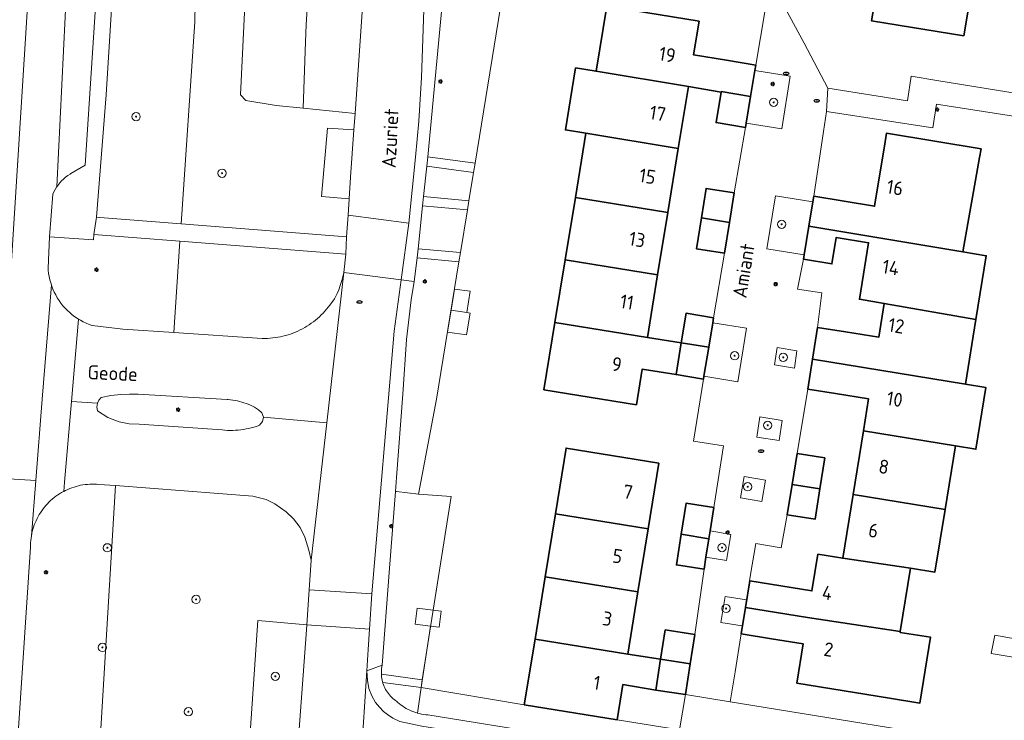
# Model space of a CAD drawing. Header units: metres. Extents: x 152610 to 160096, y 456114 to 462495.
# Tile 575 of 656: x 158464 to 158559, y 460666 to 460733. Entities that reach past the tile are written whole.
import ezdxf
from ezdxf.enums import TextEntityAlignment as Align

# ---------------------------------------------------------------- set-up
doc = ezdxf.new("R2010")
doc.units = ezdxf.units.M
doc.header["$LTSCALE"] = 0.5
doc.layers.get('0').update_dxf_attribs({"linetype": 'CONTINUOUS'})
for name, color, linetype, lineweight in [('B-PV-GR-BEPLANTING_CULTUUR_BOSPLANTSOEN-GV', 251, 'CONTINUOUS', 18), ('B-PV-GR-BEPLANTING_CULTUUR_HEESTERS-GV', 251, 'CONTINUOUS', 18), ('B-PV-GR-BOOM-S', 251, 'CONTINUOUS', 25), ('B-PV-IE-MEUBILAIR-S', 251, 'CONTINUOUS', 25), ('B-PV-OG-BEBOUWING-GV', 6, 'CONTINUOUS', 35), ('B-PV-OG-BEBOUWING-T18', 1, 'CONTINUOUS', 18), ('B-PV-OG-BEBOUWING_SCHUUR-GV', 251, 'CONTINUOUS', 18), ('B-PV-OG-TERREIN_BEGROEID-GV', 251, 'CONTINUOUS', 18), ('B-PV-OG-TOPOGRAFIE-T18', 1, 'CONTINUOUS', 18), ('B-PV-VH-GESLOTENVERHARDING_ASFALT-GV', 251, 'CONTINUOUS', 18), ('B-PV-VH-OPENVERHARDING_BETONSTRAATSTEEN-GV', 251, 'CONTINUOUS', 18), ('B-PV-VH-OPENVERHARDING_TEGEL-GV', 251, 'CONTINUOUS', 18)]:
    doc.layers.add(name, color=color, linetype=linetype, lineweight=lineweight)
doc.styles.add('NLCS-ISO', font='NLCS-ISO.ttf')
doc.styles.add('NLCS-ISO-M750-T18', font='NLCS-ISO.ttf', dxfattribs={"height": 1.35})

# ---------------------------------------------------------------- blocks, each defined once
blk = doc.blocks.new('SIE-MEUBILAIR_PAAL_LICHTMAST-SO')
for points in [[(-0.62, 0), (-1, 0)], [(-0.71, 0.71), (-0.44, 0.44)], [(0, 1), (0, 0.62)], [(0.44, 0.44), (0.71, 0.71)], [(1, 0), (0.62, 0)], [(-0.71, -0.71), (-0.44, -0.44)], [(0, -0.62), (0, -1)], [(0.44, -0.44), (0.71, -0.71)]]:
    blk.add_lwpolyline(points)
blk.add_circle((0, 0), 0.5)
blk = doc.blocks.new('SIE-MEUBILAIR_PUT_RIOOLPUT-SO')
blk.add_ellipse((0, 0), major_axis=(1.25, 0), ratio=0.54)
at = {"style": 'NLCS-ISO'}
blk.add_text('ri', height=0.75, dxfattribs=at).set_placement((-0.04, 0.07), align=Align.MIDDLE_CENTER)
blk = doc.blocks.new('SGR-BOOM_GBKN-SO')
at = {"linetype": 'ByBlock', "lineweight": 18}
h = blk.add_hatch(color=0, dxfattribs=at)
h.dxf.hatch_style = 1
edge = h.paths.add_edge_path()
edge.add_arc((0, 0), 0.25, 0, 360)
at = {"color": 0, "linetype": 'ByBlock', "lineweight": 18}
for radius in [2, 0.25]:
    blk.add_circle((0, 0), radius, dxfattribs=at)
at = {"color": 0, "linetype": 'ByBlock', "lineweight": 18, "style": 'NLCS-ISO'}
blk.add_attdef('SOORT', (2.5, 0), '', height=1.5, dxfattribs=at)

msp = doc.modelspace()

# ---------------------------------------------------------------- linework, layer by layer
at = {"layer": 'B-PV-GR-BEPLANTING_CULTUUR_BOSPLANTSOEN-GV', "flags": 128}
for points in [[(158496.001, 460724.267), (158496.776, 460735.516), (158496.811, 460744.106), (158496.82, 460748.263), (158496.696, 460752.066), (158496.363, 460759.926), (158492.148, 460759.924), (158492.146, 460759.751), (158492.113, 460753.271), (158491.979, 460750.649), (158491.928, 460749.315), (158491.811, 460746.196), (158491.692, 460743.059), (158491.69, 460743.008), (158491.587, 460740.279), (158491.527, 460738.731), (158491.505, 460738.167), (158491.449, 460736.729), (158491.366, 460734.614), (158491.339, 460733.913), (158491.297, 460732.838), (158491.233, 460731.193), (158490.982, 460724.78)], [(158510.665, 460738.35), (158510.839, 460739.256), (158504.88, 460739.674), (158504.507, 460735.853), (158503.025, 460720.106), (158507.588, 460719.48)], [(158512.346, 460667.19), (158502.375, 460668.859), (158502.021, 460666.389), (158502.046, 460666.381), (158502.238, 460666.332), (158502.431, 460666.291), (158502.626, 460666.257), (158502.822, 460666.231), (158503.019, 460666.213), (158503.039, 460666.212), (158526.915, 460662.348), (158527.323, 460664.768), (158521.304, 460665.731)]]:
    msp.add_lwpolyline(points, close=True, dxfattribs=at)
msp.add_lwpolyline([(158480.445, 460565.302), (158482.218, 460576.259), (158485.571, 460596.919), (158486.406, 460603.213), (158486.887, 460608.375), (158487.269, 460613.671), (158487.501, 460616.884), (158488.372, 460630.996), (158489.702, 460652.648), (158491.283, 460673.965), (158491.347, 460674.895), (158486.63, 460675.322), (158485.192, 460654.545), (158484.187, 460635.689), (158482.669, 460614.401), (158480.201, 460593.606), (158475.765, 460557.463)], dxfattribs=at)
at = {"layer": 'B-PV-GR-BEPLANTING_CULTUUR_HEESTERS-GV', "flags": 128}
for points in [[(158537.993, 460727.898), (158534.604, 460728.433), (158534.185, 460725.929), (158533.752, 460723.342), (158537.188, 460722.799)], [(158502.93, 460719.21), (158502.607, 460716.256), (158506.996, 460715.852), (158507.443, 460718.591)], [(158540.207, 460715.753), (158536.59, 460716.342), (158535.756, 460711.214), (158539.363, 460710.629), (158539.817, 460713.386)], [(158506.182, 460710.858), (158506.851, 460714.963), (158502.524, 460715.361), (158502.089, 460711.229)], [(158502.124, 460687.524), (158503.87, 460696.682), (158506.037, 460709.968), (158501.994, 460710.334), (158501.725, 460708.055), (158501.434, 460706.275), (158500.967, 460702.46), (158500.606, 460697.166), (158500, 460689.135), (158499.898, 460687.781), (158500, 460687.769)], [(158533.805, 460703.552), (158530.532, 460704.078), (158530.144, 460701.706), (158529.684, 460698.904), (158532.971, 460698.373)], [(158538.649, 460701.377), (158536.745, 460701.679), (158536.505, 460700.008), (158538.411, 460699.707)], [(158537.225, 460694.639), (158535.071, 460694.984), (158534.798, 460693.039), (158536.953, 460692.693)], [(158535.622, 460688.874), (158533.56, 460689.224), (158533.209, 460687.163), (158535.272, 460686.811)], [(158502.124, 460687.524), (158500, 460687.769), (158499.898, 460687.781), (158499.307, 460679.952), (158498.633, 460671.019), (158498.599, 460670.861), (158498.573, 460670.701), (158498.556, 460670.541), (158498.546, 460670.379), (158498.544, 460670.217), (158498.547, 460670.138), (158502.493, 460669.61), (158503.325, 460674.91), (158505.272, 460687.314)], [(158532.28, 460683.628), (158530.275, 460683.969), (158530.158, 460683.218), (158529.88, 460681.45), (158531.853, 460681.114)], [(158533.788, 460677.31), (158531.731, 460677.652), (158531.313, 460675.143), (158533.389, 460674.799)], [(158502.375, 460668.859), (158498.673, 460669.354), (158498.699, 460669.263), (158498.752, 460669.11), (158498.813, 460668.96), (158498.881, 460668.814), (158498.956, 460668.67), (158499.038, 460668.531), (158499.127, 460668.396), (158499.222, 460668.266), (158499.324, 460668.14), (158499.432, 460668.019), (158499.545, 460667.904), (158499.665, 460667.795), (158499.789, 460667.692), (158499.919, 460667.595), (158500, 460667.539), (158500.146, 460667.406), (158500.298, 460667.279), (158500.455, 460667.158), (158500.616, 460667.044), (158500.782, 460666.936), (158500.953, 460666.835), (158501.127, 460666.742), (158501.304, 460666.655), (158501.486, 460666.575), (158501.67, 460666.503), (158501.857, 460666.438), (158502.021, 460666.389)]]:
    msp.add_lwpolyline(points, close=True, dxfattribs=at)
at = {"layer": 'B-PV-OG-BEBOUWING-GV', "flags": 128}
for points in [[(158546.922, 460739.508), (158543.433, 460740.082), (158542.857, 460736.586), (158546.335, 460736.014), (158545.865, 460733.221), (158554.765, 460731.789), (158555.314, 460735.041), (158558.637, 460734.514), (158561.363, 460734.082), (158561.834, 460737.052), (158559.111, 460737.5), (158559.195, 460738.032), (158555.906, 460738.553), (158555.82, 460738.042)], [(158529.219, 460733.192), (158520.295, 460734.65), (158519.265, 460728.353), (158528.191, 460726.903), (158528.188, 460726.883), (158531.35, 460726.355), (158531.356, 460726.389), (158534.185, 460725.929), (158534.604, 460728.433), (158534.69, 460728.949), (158531.863, 460729.422), (158528.688, 460729.941)], [(158519.265, 460728.353), (158517.29, 460728.674), (158516.315, 460722.692), (158518.288, 460722.367), (158527.21, 460720.896), (158528.188, 460726.883), (158528.191, 460726.903)], [(158534.185, 460725.929), (158531.356, 460726.389), (158531.35, 460726.355), (158530.855, 460723.396), (158533.682, 460722.924), (158533.752, 460723.342)], [(158556.446, 460720.88), (158547.297, 460722.369), (158547.163, 460721.548), (158546.151, 460715.332), (158540.297, 460716.297), (158540.207, 460715.753), (158539.817, 460713.386), (158554.676, 460710.927), (158556.297, 460720.042)], [(158527.21, 460720.896), (158518.288, 460722.367), (158517.276, 460716.174), (158526.202, 460714.729)], [(158532.608, 460716.616), (158529.892, 460717.054), (158529.433, 460714.206), (158532.148, 460713.767)], [(158526.202, 460714.729), (158517.276, 460716.174), (158516.289, 460710.139), (158525.215, 460708.688)], [(158532.148, 460713.767), (158529.433, 460714.206), (158528.951, 460711.219), (158531.667, 460710.781)], [(158554.676, 460710.927), (158539.817, 460713.386), (158539.363, 460710.629), (158539.295, 460710.216), (158542.042, 460709.763), (158542.463, 460712.319), (158545.577, 460711.805), (158544.688, 460706.342), (158547.086, 460705.951), (158555.943, 460704.4), (158556.943, 460710.552)], [(158525.215, 460708.688), (158516.289, 460710.139), (158515.301, 460704.094), (158524.229, 460702.658)], [(158555.943, 460704.4), (158547.086, 460705.951), (158546.554, 460702.681), (158543.35, 460703.192), (158540.653, 460703.622), (158540.167, 460700.574), (158554.929, 460698.148)], [(158530.611, 460704.559), (158527.961, 460704.993), (158527.492, 460702.133), (158530.144, 460701.706), (158530.532, 460704.078)], [(158524.229, 460702.658), (158515.301, 460704.094), (158514.241, 460697.61), (158523.166, 460696.151), (158523.729, 460699.599), (158526.99, 460699.066), (158527.492, 460702.133)], [(158530.144, 460701.706), (158527.492, 460702.133), (158526.99, 460699.066), (158529.64, 460698.632), (158529.684, 460698.904)], [(158554.929, 460698.148), (158540.167, 460700.574), (158539.703, 460697.666), (158542.4, 460697.236), (158545.583, 460696.718), (158545.084, 460693.651), (158553.958, 460692.194), (158555.932, 460691.869), (158556.898, 460697.824)], [(158553.958, 460692.194), (158545.084, 460693.651), (158544.082, 460687.504), (158552.958, 460686.055)], [(158525.338, 460690.509), (158516.38, 460691.967), (158515.348, 460685.627), (158524.306, 460684.17)], [(158541.361, 460691.035), (158538.685, 460691.464), (158538.203, 460688.464), (158540.878, 460688.027)], [(158540.878, 460688.027), (158538.203, 460688.464), (158537.733, 460685.537), (158540.409, 460685.108)], [(158552.958, 460686.055), (158544.082, 460687.504), (158543.078, 460681.336), (158549.636, 460680.368), (158551.97, 460679.988)], [(158530.63, 460686.224), (158527.956, 460686.644), (158527.486, 460683.653), (158530.158, 460683.218), (158530.275, 460683.969)], [(158524.306, 460684.17), (158515.348, 460685.627), (158514.355, 460679.528), (158523.319, 460678.108)], [(158530.158, 460683.218), (158527.486, 460683.653), (158527.02, 460680.689), (158529.694, 460680.269), (158529.88, 460681.45)], [(158543.078, 460681.336), (158540.682, 460681.726), (158540.105, 460678.181), (158534.124, 460679.154), (158533.707, 460676.598), (158539.689, 460675.624), (158548.635, 460674.28), (158549.636, 460680.368)], [(158523.319, 460678.108), (158514.355, 460679.528), (158513.378, 460673.527), (158522.339, 460672.091)], [(158539.689, 460675.624), (158533.707, 460676.598), (158533.291, 460674.042), (158536.203, 460673.568), (158539.273, 460673.068), (158538.654, 460669.268), (158547.592, 460667.813), (158550.523, 460667.336), (158551.56, 460673.702), (158548.618, 460674.181), (158548.635, 460674.28)], [(158528.79, 460673.985), (158525.944, 460674.423), (158525.507, 460671.583), (158528.35, 460671.127)], [(158513.378, 460673.527), (158512.346, 460667.19), (158521.304, 460665.731), (158521.858, 460669.136), (158525.051, 460668.616), (158525.507, 460671.583), (158522.339, 460672.091)], [(158528.35, 460671.127), (158525.507, 460671.583), (158525.051, 460668.616), (158527.897, 460668.18)]]:
    msp.add_lwpolyline(points, close=True, dxfattribs=at)
at = {"layer": 'B-PV-OG-BEBOUWING_SCHUUR-GV', "flags": 128}
for points in [[(158505.277, 460705.307), (158506.791, 460705.06), (158507.117, 460707.122), (158505.604, 460707.318)], [(158506.791, 460705.06), (158505.277, 460705.307), (158504.926, 460703.155), (158506.779, 460702.915), (158507.103, 460705.001)], [(158503.304, 460674.775), (158501.804, 460674.957), (158501.992, 460676.509), (158503.546, 460676.32), (158505.272, 460687.314), (158502.124, 460687.524), (158500, 460687.769), (158499.898, 460687.781), (158499.307, 460679.952), (158498.633, 460671.019), (158498.599, 460670.861), (158498.573, 460670.701), (158498.556, 460670.541), (158498.546, 460670.379), (158498.544, 460670.217), (158498.55, 460670.056), (158498.564, 460669.895), (158498.586, 460669.734), (158498.616, 460669.576), (158498.654, 460669.418), (158498.699, 460669.263), (158498.752, 460669.11), (158498.813, 460668.96), (158498.881, 460668.814), (158498.956, 460668.67), (158499.038, 460668.531), (158499.127, 460668.396), (158499.222, 460668.266), (158499.324, 460668.14), (158499.432, 460668.019), (158499.545, 460667.904), (158499.665, 460667.795), (158499.789, 460667.692), (158499.919, 460667.595), (158500, 460667.539), (158500.146, 460667.406), (158500.298, 460667.279), (158500.455, 460667.158), (158500.616, 460667.044), (158500.782, 460666.936), (158500.953, 460666.835), (158501.127, 460666.742), (158501.304, 460666.655), (158501.486, 460666.575), (158501.67, 460666.503), (158501.857, 460666.438), (158502.021, 460666.389), (158502.375, 460668.859)], [(158503.304, 460674.775), (158504.114, 460674.677), (158504.303, 460676.229), (158503.546, 460676.32), (158501.992, 460676.509), (158501.804, 460674.957)], [(158560.993, 460673.321), (158557.75, 460673.904), (158557.399, 460672.151), (158560.686, 460671.609), (158560.796, 460672.283)]]:
    msp.add_lwpolyline(points, close=True, dxfattribs=at)
at = {"layer": 'B-PV-OG-TERREIN_BEGROEID-GV', "flags": 128}
for points in [[(158480.666, 460777.999), (158481.406, 460780.184), (158479.878, 460778.252), (158474.432, 460771.82), (158474.549, 460769.089), (158473.9, 460756.458), (158473.114, 460744.224), (158471.983, 460726.09), (158471.049, 460714.279), (158471.368, 460714.254), (158479.212, 460713.633), (158480.532, 460733.124), (158480.875, 460750.92), (158480.307, 460770.337)], [(158479.098, 460711.947), (158470.8, 460712.598), (158470.755, 460712.073), (158466.521, 460712.372), (158466.377, 460709.35), (158466.391, 460709.155), (158466.427, 460708.843), (158466.478, 460708.533), (158466.545, 460708.226), (158466.627, 460707.922), (158466.693, 460707.722), (158466.725, 460707.624), (158466.838, 460707.33), (158466.966, 460707.043), (158467.108, 460706.763), (158467.264, 460706.49), (158467.433, 460706.225), (158467.617, 460705.97), (158467.812, 460705.724), (158468.02, 460705.489), (158468.24, 460705.264), (158468.471, 460705.051), (158468.712, 460704.85), (158468.964, 460704.661), (158469.224, 460704.485), (158469.314, 460704.431), (158469.494, 460704.323), (158469.771, 460704.175), (158470.055, 460704.041), (158470.345, 460703.922), (158470.642, 460703.818), (158473.589, 460703.444), (158478.5, 460703.121)], [(158479.098, 460711.947), (158478.5, 460703.121), (158487.053, 460702.558), (158487.305, 460702.558), (158487.556, 460702.565), (158487.808, 460702.581), (158488.058, 460702.604), (158488.308, 460702.636), (158488.556, 460702.675), (158488.804, 460702.723), (158489.049, 460702.778), (158489.293, 460702.841), (158489.534, 460702.911), (158489.774, 460702.99), (158490.01, 460703.075), (158490.244, 460703.169), (158490.475, 460703.269), (158490.702, 460703.377), (158490.926, 460703.492), (158491.146, 460703.615), (158491.362, 460703.744), (158491.574, 460703.88), (158491.781, 460704.022), (158491.984, 460704.171), (158492.182, 460704.327), (158492.375, 460704.488), (158492.562, 460704.656), (158492.745, 460704.83), (158492.921, 460705.009), (158493.092, 460705.194), (158493.257, 460705.384), (158493.416, 460705.58), (158493.568, 460705.78), (158494.007, 460706.377), (158494.269, 460706.902), (158494.444, 460707.258), (158494.582, 460707.685), (158494.728, 460708.169), (158494.928, 460708.934), (158495.107, 460710.692)], [(158484.187, 460635.689), (158485.192, 460654.545), (158486.63, 460675.322), (158491.347, 460674.895), (158491.58, 460678.301), (158491.775, 460681.159), (158491.557, 460682.103), (158491.142, 460683.367), (158490.697, 460684.297), (158490.058, 460685.155), (158489.368, 460685.818), (158488.272, 460686.599), (158487.414, 460687.018), (158486.14, 460687.34), (158472.887, 460688.375), (158468.562, 460616.813), (158471.903, 460626.278), (158474.973, 460631.834)]]:
    msp.add_lwpolyline(points, close=True, dxfattribs=at)
for points in [[(158480.875, 460750.92), (158480.532, 460733.124), (158479.212, 460713.633), (158495.181, 460712.367), (158495.326, 460714.48), (158495.434, 460716.041), (158492.779, 460716.252), (158493.332, 460722.854), (158495.893, 460722.702), (158496.001, 460724.267), (158490.982, 460724.78), (158488.383, 460725.045), (158485.452, 460725.541), (158484.949, 460726.091), (158486.588, 460759.934)], [(158486.588, 460759.934), (158484.949, 460726.091), (158485.452, 460725.541), (158488.383, 460725.045), (158490.982, 460724.78), (158491.233, 460731.193), (158491.297, 460732.838), (158491.339, 460733.913)], [(158468.562, 460616.813), (158472.887, 460688.375), (158471.264, 460688.47), (158471.045, 460688.487), (158470.826, 460688.495), (158470.606, 460688.496), (158470.387, 460688.489), (158470.168, 460688.474), (158469.95, 460688.451), (158469.733, 460688.419), (158469.517, 460688.38), (158469.302, 460688.334), (158469.09, 460688.279), (158468.879, 460688.216), (158468.671, 460688.146), (158468.466, 460688.069), (158468.264, 460687.984), (158468.064, 460687.892), (158467.878, 460687.797), (158467.869, 460687.792), (158467.677, 460687.686), (158467.489, 460687.572), (158467.305, 460687.452), (158467.126, 460687.325), (158466.952, 460687.192), (158466.782, 460687.052), (158466.618, 460686.907), (158466.459, 460686.755), (158466.306, 460686.598), (158466.159, 460686.435), (158466.018, 460686.267), (158465.883, 460686.094), (158465.754, 460685.917), (158465.632, 460685.734), (158465.516, 460685.547), (158465.408, 460685.357), (158465.306, 460685.162), (158465.212, 460684.964), (158465.125, 460684.762), (158465.045, 460684.558), (158464.973, 460684.351), (158464.909, 460684.141), (158464.852, 460683.929), (158464.803, 460683.715), (158464.762, 460683.499), (158464.728, 460683.283), (158464.703, 460683.065), (158464.685, 460682.846), (158464.676, 460682.627), (158464.674, 460682.42), (158456.677, 460561.99)]]:
    msp.add_lwpolyline(points, dxfattribs=at)
at = {"layer": 'B-PV-VH-GESLOTENVERHARDING_ASFALT-GV', "flags": 128}
for points in [[(158468.51, 460794.423), (158465.343, 460750.011), (158461.492, 460689.078), (158465.187, 460688.848), (158465.812, 460696.682), (158466.693, 460707.722), (158466.627, 460707.922), (158466.545, 460708.226), (158466.478, 460708.533), (158466.427, 460708.843), (158466.391, 460709.155), (158466.377, 460709.35), (158466.521, 460712.372), (158466.821, 460716.477), (158466.93, 460716.713), (158467.054, 460716.943), (158467.191, 460717.165), (158467.208, 460717.188), (158468.823, 460750.054), (158470.811, 460778.526), (158472.117, 460787.254), (158473.329, 460795.352), (158469.87, 460795.632), (158469.805, 460795.181)], [(158461.492, 460689.078), (158465.343, 460750.011), (158468.51, 460794.423)]]:
    msp.add_lwpolyline(points, dxfattribs=at)
for points in [[(158472.183, 460785.88), (158472.117, 460787.254), (158470.811, 460778.526), (158468.823, 460750.054), (158467.208, 460717.188), (158467.505, 460717.581), (158467.68, 460717.774), (158467.867, 460717.956), (158468.065, 460718.126), (158468.272, 460718.283), (158468.489, 460718.428), (158468.58, 460718.483), (158469.966, 460719.295), (158472.169, 460753.35), (158473.257, 460768.115), (158472.845, 460776.811), (158472.207, 460785.379)], [(158466.725, 460707.624), (158466.693, 460707.722), (158465.812, 460696.682), (158465.187, 460688.848), (158464.762, 460683.499), (158464.803, 460683.715), (158464.852, 460683.929), (158464.909, 460684.141), (158464.973, 460684.351), (158465.045, 460684.558), (158465.125, 460684.762), (158465.212, 460684.964), (158465.306, 460685.162), (158465.408, 460685.357), (158465.516, 460685.547), (158465.632, 460685.734), (158465.754, 460685.917), (158465.883, 460686.094), (158466.018, 460686.267), (158466.159, 460686.435), (158466.306, 460686.598), (158466.459, 460686.755), (158466.618, 460686.907), (158466.782, 460687.052), (158466.952, 460687.192), (158467.126, 460687.325), (158467.305, 460687.452), (158467.489, 460687.572), (158467.677, 460687.686), (158467.869, 460687.792), (158467.878, 460687.797), (158467.954, 460688.676), (158468.627, 460696.468), (158469.314, 460704.431), (158469.224, 460704.485), (158468.964, 460704.661), (158468.712, 460704.85), (158468.471, 460705.051), (158468.24, 460705.264), (158468.02, 460705.489), (158467.812, 460705.724), (158467.617, 460705.97), (158467.433, 460706.225), (158467.264, 460706.49), (158467.108, 460706.763), (158466.966, 460707.043), (158466.838, 460707.33)], [(158465.187, 460688.848), (158461.492, 460689.078), (158461.071, 460682.42), (158452.866, 460561.998), (158456.677, 460561.99), (158464.674, 460682.42), (158464.676, 460682.627), (158464.685, 460682.846), (158464.703, 460683.065), (158464.728, 460683.283), (158464.762, 460683.499)]]:
    msp.add_lwpolyline(points, close=True, dxfattribs=at)
at = {"layer": 'B-PV-VH-OPENVERHARDING_BETONSTRAATSTEEN-GV', "flags": 128}
for points in [[(158561.363, 460734.082), (158560.405, 460728.065), (158560.105, 460726.18), (158552.352, 460727.443), (158549.692, 460727.876), (158549.332, 460725.49), (158541.644, 460726.736), (158541.52, 460724.489), (158551.776, 460722.89), (158552.123, 460725.192), (158560.165, 460723.936), (158560.688, 460723.875), (158563.641, 460719.709), (158566.963, 460715.022), (158567.476, 460717.184), (158566.697, 460718.499), (158567.192, 460720.768), (158567.666, 460723.787), (158568.146, 460726.845), (158569.146, 460732.882), (158569.665, 460736.04)], [(158496.776, 460735.516), (158496.001, 460724.267), (158495.893, 460722.702), (158495.578, 460718.126), (158495.434, 460716.041), (158495.326, 460714.48), (158501.188, 460713.704), (158501.84, 460720.054), (158502.161, 460723.554), (158502.432, 460727.742), (158502.685, 460735.266)], [(158535.581, 460734.281), (158534.69, 460728.949), (158534.604, 460728.433), (158537.993, 460727.898), (158537.188, 460722.799), (158533.752, 460723.342), (158533.682, 460722.924), (158532.608, 460716.616), (158532.148, 460713.767), (158531.667, 460710.781), (158530.611, 460704.559), (158530.532, 460704.078), (158533.805, 460703.552), (158532.971, 460698.373), (158529.684, 460698.904), (158529.64, 460698.632), (158528.669, 460692.641), (158531.569, 460692.18), (158530.63, 460686.224), (158530.275, 460683.969), (158532.28, 460683.628), (158531.853, 460681.114), (158529.88, 460681.45), (158529.694, 460680.269), (158528.79, 460673.985), (158528.35, 460671.127), (158527.897, 460668.18), (158532.232, 460667.477), (158532.695, 460670.355), (158533.238, 460673.848), (158533.389, 460674.799), (158531.313, 460675.143), (158531.731, 460677.652), (158533.788, 460677.31), (158534.148, 460679.577), (158534.688, 460682.76), (158537.138, 460682.351), (158537.733, 460685.537), (158538.203, 460688.464), (158538.685, 460691.464), (158539.703, 460697.666), (158540.167, 460700.574), (158540.653, 460703.622), (158541.074, 460706.962), (158538.724, 460707.32), (158539.295, 460710.216), (158539.363, 460710.629), (158535.756, 460711.214), (158536.59, 460716.342), (158540.207, 460715.753), (158540.297, 460716.297), (158541.227, 460722.527), (158541.52, 460724.489), (158541.644, 460726.736), (158539.346, 460731.057), (158537.076, 460735.327)]]:
    msp.add_lwpolyline(points, dxfattribs=at)
for points in [[(158495.578, 460718.126), (158495.893, 460722.702), (158493.332, 460722.854), (158492.779, 460716.252), (158495.434, 460716.041)], [(158495.326, 460714.48), (158495.181, 460712.367), (158495.107, 460710.692), (158494.928, 460708.934), (158500.458, 460708.221), (158501.188, 460713.704)], [(158487.159, 460694.975), (158493.295, 460694.418), (158494.928, 460708.934), (158494.728, 460708.169), (158494.582, 460707.685), (158494.444, 460707.258), (158494.269, 460706.902), (158494.007, 460706.377), (158493.568, 460705.78), (158493.416, 460705.58), (158493.257, 460705.384), (158493.092, 460705.194), (158492.921, 460705.009), (158492.745, 460704.83), (158492.562, 460704.656), (158492.375, 460704.488), (158492.182, 460704.327), (158491.984, 460704.171), (158491.781, 460704.022), (158491.574, 460703.88), (158491.362, 460703.744), (158491.146, 460703.615), (158490.926, 460703.492), (158490.702, 460703.377), (158490.475, 460703.269), (158490.244, 460703.169), (158490.01, 460703.075), (158489.774, 460702.99), (158489.534, 460702.911), (158489.293, 460702.841), (158489.049, 460702.778), (158488.804, 460702.723), (158488.556, 460702.675), (158488.308, 460702.636), (158488.058, 460702.604), (158487.808, 460702.581), (158487.556, 460702.565), (158487.305, 460702.558), (158487.053, 460702.558), (158478.5, 460703.121), (158473.589, 460703.444), (158470.642, 460703.818), (158470.345, 460703.922), (158470.055, 460704.041), (158469.771, 460704.175), (158469.494, 460704.323), (158469.314, 460704.431), (158468.627, 460696.468), (158471.147, 460696.3), (158471.285, 460696.61), (158471.5, 460696.872), (158472.445, 460697.036), (158473.398, 460697.143), (158474.237, 460697.191), (158475.077, 460697.195), (158483.652, 460696.67), (158483.766, 460696.663), (158483.986, 460696.643), (158484.206, 460696.615), (158484.425, 460696.579), (158484.642, 460696.535), (158484.857, 460696.484), (158485.071, 460696.424), (158485.282, 460696.357), (158485.49, 460696.282), (158485.696, 460696.201), (158485.899, 460696.111), (158486.098, 460696.014), (158486.294, 460695.911), (158486.485, 460695.8), (158486.673, 460695.682), (158487.008, 460695.392)], [(158494.928, 460708.934), (158493.295, 460694.418), (158491.775, 460681.159), (158491.58, 460678.301), (158497.638, 460677.898), (158499.787, 460703.273), (158500.458, 460708.221)], [(158536.505, 460700.008), (158536.745, 460701.679), (158538.649, 460701.377), (158538.411, 460699.707)], [(158483.652, 460696.67), (158475.077, 460697.195), (158474.237, 460697.191), (158473.398, 460697.143), (158472.445, 460697.036), (158471.5, 460696.872), (158471.285, 460696.61), (158471.147, 460696.3), (158471.093, 460695.937), (158471.144, 460695.573), (158472.143, 460694.941), (158473.245, 460694.513), (158474.202, 460694.326), (158475.177, 460694.293), (158483.177, 460693.721), (158483.433, 460693.7), (158483.69, 460693.688), (158483.948, 460693.683), (158484.205, 460693.687), (158484.462, 460693.698), (158484.718, 460693.717), (158484.974, 460693.745), (158485.229, 460693.78), (158485.483, 460693.823), (158485.735, 460693.874), (158485.985, 460693.933), (158486.234, 460693.999), (158486.48, 460694.074), (158486.724, 460694.156), (158486.792, 460694.18), (158487.082, 460694.528), (158487.159, 460694.975), (158487.008, 460695.392), (158486.673, 460695.682), (158486.485, 460695.8), (158486.294, 460695.911), (158486.098, 460696.014), (158485.899, 460696.111), (158485.696, 460696.201), (158485.49, 460696.282), (158485.282, 460696.357), (158485.071, 460696.424), (158484.857, 460696.484), (158484.642, 460696.535), (158484.425, 460696.579), (158484.206, 460696.615), (158483.986, 460696.643), (158483.766, 460696.663)], [(158487.159, 460694.975), (158487.082, 460694.528), (158486.792, 460694.18), (158486.724, 460694.156), (158486.48, 460694.074), (158486.234, 460693.999), (158485.985, 460693.933), (158485.735, 460693.874), (158485.483, 460693.823), (158485.229, 460693.78), (158484.974, 460693.745), (158484.718, 460693.717), (158484.462, 460693.698), (158484.205, 460693.687), (158483.948, 460693.683), (158483.69, 460693.688), (158483.433, 460693.7), (158483.177, 460693.721), (158475.177, 460694.293), (158474.202, 460694.326), (158473.245, 460694.513), (158472.143, 460694.941), (158471.144, 460695.573), (158471.093, 460695.937), (158471.147, 460696.3), (158468.627, 460696.468), (158467.954, 460688.676), (158467.878, 460687.797), (158468.064, 460687.892), (158468.264, 460687.984), (158468.466, 460688.069), (158468.671, 460688.146), (158468.879, 460688.216), (158469.09, 460688.279), (158469.302, 460688.334), (158469.517, 460688.38), (158469.733, 460688.419), (158469.95, 460688.451), (158470.168, 460688.474), (158470.387, 460688.489), (158470.606, 460688.496), (158470.826, 460688.495), (158471.045, 460688.487), (158471.264, 460688.47), (158472.887, 460688.375), (158486.14, 460687.34), (158487.414, 460687.018), (158488.272, 460686.599), (158489.368, 460685.818), (158490.058, 460685.155), (158490.697, 460684.297), (158491.142, 460683.367), (158491.557, 460682.103), (158491.775, 460681.159), (158493.295, 460694.418)], [(158534.798, 460693.039), (158535.071, 460694.984), (158537.225, 460694.639), (158536.953, 460692.693)], [(158533.209, 460687.163), (158533.56, 460689.224), (158535.622, 460688.874), (158535.272, 460686.811)], [(158491.347, 460674.895), (158497.4, 460674.484), (158497.638, 460677.898), (158491.58, 460678.301)], [(158491.347, 460674.895), (158491.283, 460673.965), (158489.702, 460652.648), (158488.372, 460630.996), (158487.501, 460616.884), (158487.269, 460613.671), (158493.297, 460613.199), (158494.337, 460629.271), (158496.046, 460653.597), (158497.144, 460670.472), (158497.261, 460672.518), (158497.4, 460674.484)], [(158539.633, 460653.336), (158540.478, 460658.972), (158529.738, 460660.761), (158525.533, 460661.448), (158502.44, 460665.11), (158500.314, 460665.586), (158499.668, 460665.9), (158499.138, 460666.257), (158498.759, 460666.554), (158498.368, 460666.949), (158497.991, 460667.41), (158497.619, 460668.057), (158497.347, 460668.774), (158497.193, 460669.55), (158497.144, 460670.472), (158496.046, 460653.597), (158497.221, 460656.899), (158500, 460658.802), (158501.773, 460658.94), (158503.55, 460658.857), (158530.935, 460654.765)]]:
    msp.add_lwpolyline(points, close=True, dxfattribs=at)
at = {"layer": 'B-PV-VH-OPENVERHARDING_TEGEL-GV', "flags": 128}
for points in [[(158472.169, 460753.35), (158469.966, 460719.295), (158468.58, 460718.483), (158468.489, 460718.428), (158468.272, 460718.283), (158468.065, 460718.126), (158467.867, 460717.956), (158467.68, 460717.774), (158467.505, 460717.581), (158467.208, 460717.188), (158467.191, 460717.165), (158467.054, 460716.943), (158466.93, 460716.713), (158466.821, 460716.477), (158466.521, 460712.372), (158470.755, 460712.073), (158470.8, 460712.598), (158471.049, 460714.279), (158471.983, 460726.09), (158473.114, 460744.224)], [(158526.915, 460662.348), (158503.039, 460666.212), (158503.019, 460666.213), (158502.822, 460666.231), (158502.626, 460666.257), (158502.431, 460666.291), (158502.238, 460666.332), (158502.046, 460666.381), (158502.021, 460666.389), (158501.857, 460666.438), (158501.67, 460666.503), (158501.486, 460666.575), (158501.304, 460666.655), (158501.127, 460666.742), (158500.953, 460666.835), (158500.782, 460666.936), (158500.616, 460667.044), (158500.455, 460667.158), (158500.298, 460667.279), (158500.146, 460667.406), (158500, 460667.539), (158499.919, 460667.595), (158499.789, 460667.692), (158499.665, 460667.795), (158499.545, 460667.904), (158499.432, 460668.019), (158499.324, 460668.14), (158499.222, 460668.266), (158499.127, 460668.396), (158499.038, 460668.531), (158498.956, 460668.67), (158498.881, 460668.814), (158498.813, 460668.96), (158498.752, 460669.11), (158498.699, 460669.263), (158498.673, 460669.354), (158498.654, 460669.418), (158498.616, 460669.576), (158498.586, 460669.734), (158498.564, 460669.895), (158498.55, 460670.056), (158498.547, 460670.138), (158498.544, 460670.217), (158498.546, 460670.379), (158498.556, 460670.541), (158498.573, 460670.701), (158498.599, 460670.861), (158498.633, 460671.019), (158497.144, 460670.472), (158497.193, 460669.55), (158497.347, 460668.774), (158497.619, 460668.057), (158497.991, 460667.41), (158498.368, 460666.949), (158498.759, 460666.554), (158499.138, 460666.257), (158499.668, 460665.9), (158500.314, 460665.586)], [(158559.215, 460663.102), (158532.232, 460667.477), (158527.897, 460668.18), (158527.323, 460664.768)]]:
    msp.add_lwpolyline(points, dxfattribs=at)
for points in [[(158502.922, 460744.224), (158502.804, 460739.746), (158502.685, 460735.266), (158502.432, 460727.742), (158502.161, 460723.554), (158501.84, 460720.054), (158501.188, 460713.704), (158500.458, 460708.221), (158501.725, 460708.055), (158501.994, 460710.334), (158502.089, 460711.229), (158502.524, 460715.361), (158502.607, 460716.256), (158502.93, 460719.21), (158503.025, 460720.106), (158504.507, 460735.853), (158504.88, 460739.674), (158505.173, 460744.128), (158504.207, 460744.169)], [(158502.93, 460719.21), (158507.443, 460718.591), (158507.588, 460719.48), (158503.025, 460720.106)], [(158502.524, 460715.361), (158506.851, 460714.963), (158506.996, 460715.852), (158502.607, 460716.256)], [(158479.212, 460713.633), (158471.368, 460714.254), (158471.049, 460714.279), (158470.8, 460712.598), (158479.098, 460711.947), (158495.107, 460710.692), (158495.181, 460712.367)], [(158506.182, 460710.858), (158502.089, 460711.229), (158501.994, 460710.334), (158506.037, 460709.968)], [(158499.898, 460687.781), (158500, 460689.135), (158500.606, 460697.166), (158500.967, 460702.46), (158501.434, 460706.275), (158501.725, 460708.055), (158500.458, 460708.221), (158499.787, 460703.273), (158497.638, 460677.898), (158497.4, 460674.484), (158497.261, 460672.518), (158497.144, 460670.472), (158498.633, 460671.019), (158499.307, 460679.952)], [(158502.375, 460668.859), (158502.493, 460669.61), (158498.547, 460670.138), (158498.55, 460670.056), (158498.564, 460669.895), (158498.586, 460669.734), (158498.616, 460669.576), (158498.654, 460669.418), (158498.673, 460669.354)]]:
    msp.add_lwpolyline(points, close=True, dxfattribs=at)

# ---------------------------------------------------------------- block references
at = {"layer": 'B-PV-GR-BOOM-S', "xscale": 0.2, "yscale": 0.2, "zscale": 0.2}
for p in [(158536.416, 460725.354), (158474.871, 460723.977), (158483.167, 460718.516), (158537.185, 460713.583), (158532.646, 460700.889), (158537.339, 460700.736), (158535.841, 460694.172), (158533.907, 460688.239), (158472.093, 460682.345), (158531.433, 460682.363), (158480.66, 460677.358), (158531.82, 460676.487), (158471.623, 460672.729), (158488.313, 460669.939), (158479.919, 460666.519)]:
    msp.add_blockref('SGR-BOOM_GBKN-SO', p, dxfattribs=at)
at = {"layer": 'B-PV-IE-MEUBILAIR-S', "xscale": 0.2, "yscale": 0.2, "zscale": 0.2}
for name, p in [('SIE-MEUBILAIR_PUT_RIOOLPUT-SO', (158537.618, 460728.14)), ('SIE-MEUBILAIR_PAAL_LICHTMAST-SO', (158504.245, 460727.376)), ('SIE-MEUBILAIR_PAAL_LICHTMAST-SO', (158536.323, 460727.126)), ('SIE-MEUBILAIR_PUT_RIOOLPUT-SO', (158540.572, 460725.513)), ('SIE-MEUBILAIR_PAAL_LICHTMAST-SO', (158552.19, 460724.664)), ('SIE-MEUBILAIR_PAAL_LICHTMAST-SO', (158471.04, 460709.196)), ('SIE-MEUBILAIR_PAAL_LICHTMAST-SO', (158502.741, 460708.073)), ('SIE-MEUBILAIR_PAAL_LICHTMAST-SO', (158536.603, 460707.806)), ('SIE-MEUBILAIR_PUT_RIOOLPUT-SO', (158496.424, 460706.078)), ('SIE-MEUBILAIR_PAAL_LICHTMAST-SO', (158478.927, 460695.686)), ('SIE-MEUBILAIR_PUT_RIOOLPUT-SO', (158535.199, 460691.685)), ('SIE-MEUBILAIR_PAAL_LICHTMAST-SO', (158499.491, 460684.435)), ('SIE-MEUBILAIR_PAAL_LICHTMAST-SO', (158531.964, 460683.828)), ('SIE-MEUBILAIR_PAAL_LICHTMAST-SO', (158466.168, 460679.993))]:
    msp.add_blockref(name, p, dxfattribs=at)

# ---------------------------------------------------------------- texts
at = {"layer": 'B-PV-OG-BEBOUWING-T18', "style": 'NLCS-ISO-M750-T18'}
for s, rotation, p in [('19', 350.5, (158526.151, 460729.958)), ('17', 350.7, (158525.231, 460724.29)), ('15', 350.7, (158524.239, 460718.216)), ('16', 350.7, (158548.132, 460717.122)), ('13', 350.7, (158523.241, 460712.112)), ('14', 350.7, (158547.724, 460709.414)), ('11', 350.7, (158522.255, 460706.076)), ('12', 350.9, (158548.259, 460703.787)), ('9', 350.7, (158521.272, 460700.063)), ('10', 350.9, (158548.107, 460696.695)), ('8', 350.7, (158547.05, 460690.175)), ('7', 350.8, (158522.354, 460687.741)), ('6', 350.8, (158546.048, 460684.018)), ('5', 350.8, (158521.345, 460681.541)), ('4', 350.7, (158541.592, 460678.003)), ('3', 350.8, (158520.362, 460675.501)), ('2', 350.8, (158541.719, 460672.531)), ('1', 350.8, (158519.354, 460669.313))]:
    msp.add_text(s, height=1.35, rotation=rotation, dxfattribs=at).set_placement(p, align=Align.MIDDLE)
at = {"layer": 'B-PV-OG-TOPOGRAFIE-T18', "style": 'NLCS-ISO-M750-T18'}
for s, rotation, p in [('Azuriet', 87.1, (158499.393, 460721.885)), ('Amiant', 81, (158533.516, 460709.102)), ('Geode', 357.5, (158472.61, 460699.21))]:
    msp.add_text(s, height=1.35, rotation=rotation, dxfattribs=at).set_placement(p, align=Align.MIDDLE)

doc.saveas('drawing.dxf')
